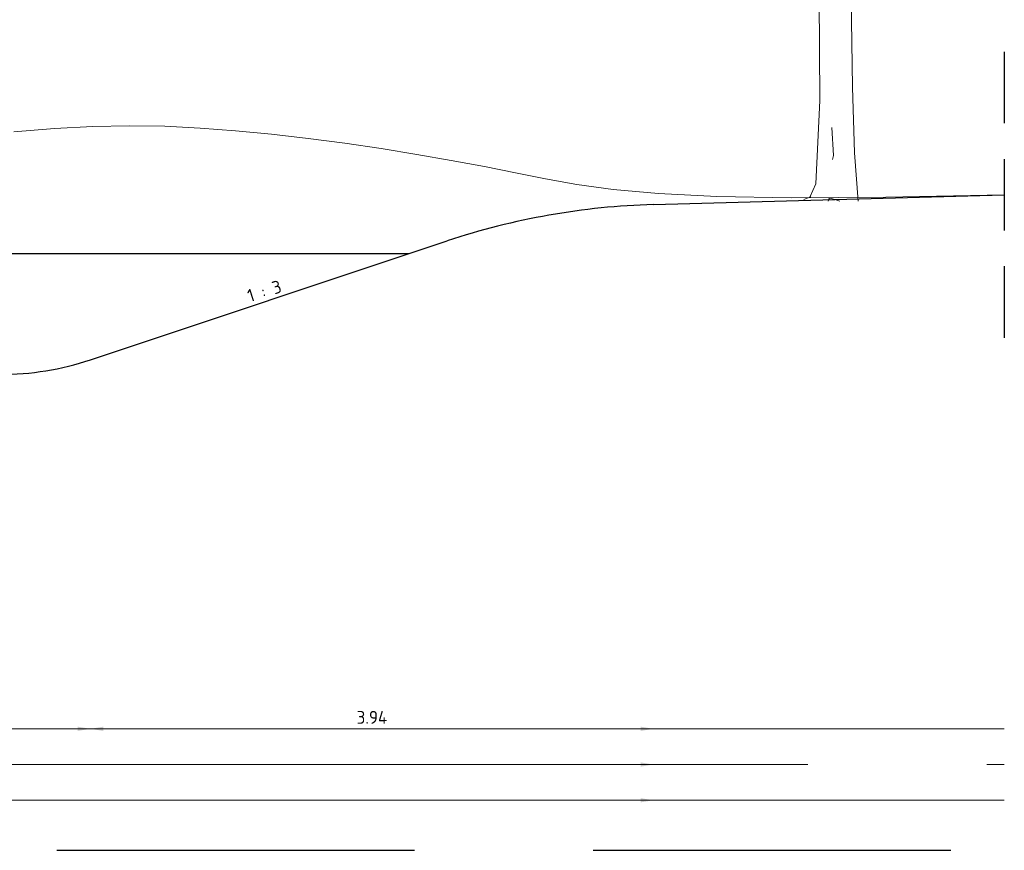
# Model space of a CAD drawing. Header units: metres. Extents: x 196651 to 397723, y 354703 to 710691.
# Tile 264 of 322: x 198994.85 to 199001.73, y 355369.67 to 355375.48. Entities that reach past the tile are written whole.
import ezdxf
from ezdxf.enums import TextEntityAlignment as Align

# ---------------------------------------------------------------- set-up
doc = ezdxf.new("R2010")
doc.units = ezdxf.units.M
doc.header["$MEASUREMENT"] = 0
doc.linetypes.add('DASHED', pattern=[0.75, 0.5, -0.25])
doc.linetypes.add('DASHED2', pattern=[0.375, 0.25, -0.125])
doc.layers.add('X-XX-AL-AANPIJLING-M', color=7, linetype='Continuous', lineweight=18)
doc.layers.add('X-XX-BESTAAND-DETAIL-G', color=252, linetype='Continuous', lineweight=5)
doc.layers.add('X-XX-AL-DETAIL-AFSTANDSLIJNEN-G', color=2, linetype='Continuous', lineweight=5, plot=False)
for name, color, linetype in [('X-XX-NIEUW-DETAIL-G', 1, 'Continuous'), ('X-XX-NIEUW-DETAIL-M', 7, 'Continuous'), ('X-XX-NIEUW-DETAIL-T', 3, 'Continuous'), ('X-XX-NIEUW-DETAIL_GROEN-S', 7, 'Continuous')]:
    doc.layers.add(name, color=color, linetype=linetype)
doc.styles.add('NLCS-ISO', font='NLCS-ISO.ttf')
doc.styles.add('NLCS-ISO-T18', font='NLCS-ISO.ttf')
doc.dimstyles.new('Jens 1_50 - standaard', dxfattribs={"dimscale": 0.05, "dimtxt": 1.8, "dimasz": 1.8, "dimexe": 2, "dimexo": 2, "dimgap": 0.7, "dimtad": 1, "dimzin": 0, "dimdsep": 46, "dimtxsty": 'NLCS-ISO', "dimcen": 2.5, "dimdle": 2, "dimse1": 1, "dimse2": 1, "dimclrd": 256, "dimclre": 256, "dimclrt": 256, "dimadec": 1, "dimazin": 0, "dimtfac": 1, "dimtdec": 3, "dimtofl": 0, "dimtmove": 1, "dimatfit": 0, "dimfxl": 2, "dimfxlon": 1, "dimtfillclr": 254, "dimtolj": 1, "dimtzin": 0, "dimlwd": 18, "dimlwe": 18, "dimarcsym": 0})

# ---------------------------------------------------------------- blocks, each defined once
blk = doc.blocks.new('*D233')
at = {"layer": 'Defpoints', "color": 0, "transparency": 16777216}
for p in [(198989.7598, 355374.1835), (198999.2779, 355374.19), (198999.2779, 355370.0232)]:
    blk.add_point(p, dxfattribs=at)
at = {"layer": 'X-XX-AL-AANPIJLING-M', "linetype": 'Continuous', "lineweight": 18, "transparency": 16777216}
blk.add_line((198989.8498, 355370.0232), (198999.1879, 355370.0232), dxfattribs=at)
at = {"layer": 'X-XX-AL-AANPIJLING-M', "transparency": 16777216}
for points in [[(198989.8498, 355370.0382), (198989.8498, 355370.0082), (198989.7598, 355370.0232)], [(198999.1879, 355370.0382), (198999.1879, 355370.0082), (198999.2779, 355370.0232)]]:
    blk.add_solid(points, dxfattribs=at)
at = {"layer": 'X-XX-AL-AANPIJLING-M', "transparency": 16777216, "insert": (198994.5189, 355370.1032), "char_height": 0.09, "attachment_point": 5, "style": 'NLCS-ISO'}
blk.add_mtext('\\A1;Wadi', dxfattribs=at)
blk = doc.blocks.new('*D234')
at = {"layer": 'Defpoints', "color": 0, "transparency": 16777216}
for p in [(198989.7598, 355374.4335), (198999.2779, 355374.44), (198999.2779, 355370.2732)]:
    blk.add_point(p, dxfattribs=at)
at = {"layer": 'X-XX-AL-AANPIJLING-M', "linetype": 'Continuous', "lineweight": 18, "transparency": 16777216}
blk.add_line((198989.8498, 355370.2732), (198999.1879, 355370.2732), dxfattribs=at)
at = {"layer": 'X-XX-AL-AANPIJLING-M', "transparency": 16777216}
for points in [[(198989.8498, 355370.2882), (198989.8498, 355370.2582), (198989.7598, 355370.2732)], [(198999.1879, 355370.2882), (198999.1879, 355370.2582), (198999.2779, 355370.2732)]]:
    blk.add_solid(points, dxfattribs=at)
at = {"layer": 'X-XX-AL-AANPIJLING-M', "transparency": 16777216, "insert": (198994.5189, 355370.3532), "char_height": 0.09, "attachment_point": 5, "style": 'NLCS-ISO'}
blk.add_mtext('\\A1;9.52', dxfattribs=at)
blk = doc.blocks.new('*D236')
at = {"layer": 'Defpoints', "color": 0, "transparency": 16777216}
for p in [(198993.6662, 355373.1041), (198995.342, 355373.1041), (198995.342, 355370.5232)]:
    blk.add_point(p, dxfattribs=at)
at = {"layer": 'X-XX-AL-AANPIJLING-M', "linetype": 'Continuous', "lineweight": 18, "transparency": 16777216}
blk.add_line((198993.7562, 355370.5232), (198995.252, 355370.5232), dxfattribs=at)
at = {"layer": 'X-XX-AL-AANPIJLING-M', "transparency": 16777216}
for points in [[(198993.7562, 355370.5382), (198993.7562, 355370.5082), (198993.6662, 355370.5232)], [(198995.252, 355370.5382), (198995.252, 355370.5082), (198995.342, 355370.5232)]]:
    blk.add_solid(points, dxfattribs=at)
at = {"layer": 'X-XX-AL-AANPIJLING-M', "transparency": 16777216, "insert": (198994.5041, 355370.6032), "char_height": 0.09, "attachment_point": 5, "style": 'NLCS-ISO'}
blk.add_mtext('\\A1;1.68', dxfattribs=at)
blk = doc.blocks.new('*D237')
at = {"layer": 'Defpoints', "color": 0, "transparency": 16777216}
for p in [(198999.2779, 355374.19), (198995.342, 355373.1041), (198999.2779, 355370.5232)]:
    blk.add_point(p, dxfattribs=at)
at = {"layer": 'X-XX-AL-AANPIJLING-M', "linetype": 'Continuous', "lineweight": 18, "transparency": 16777216}
blk.add_line((198995.432, 355370.5232), (198999.1879, 355370.5232), dxfattribs=at)
at = {"layer": 'X-XX-AL-AANPIJLING-M', "transparency": 16777216}
for points in [[(198995.432, 355370.5382), (198995.432, 355370.5082), (198995.342, 355370.5232)], [(198999.1879, 355370.5382), (198999.1879, 355370.5082), (198999.2779, 355370.5232)]]:
    blk.add_solid(points, dxfattribs=at)
at = {"layer": 'X-XX-AL-AANPIJLING-M', "transparency": 16777216, "insert": (198997.3099, 355370.6032), "char_height": 0.09, "attachment_point": 5, "style": 'NLCS-ISO'}
blk.add_mtext('\\A1;3.94', dxfattribs=at)
blk = doc.blocks.new('JENS-DETAIL-BESTAANDE BOOM')
at = {"color": 252, "lineweight": 5}
for p, q in [((-0.0698, 1.748), (-0.0648, 0.703)), ((0.1502, 1.701), (0.1632, 0.796)), ((0.1632, 0.796), (0.1772, 0.338)), ((-0.0648, 0.703), (-0.0928, 0.122)), ((0.0202, 0.514), (0.0302, 0.318)), ((0.0302, 0.318), (0.0232, 0.292)), ((0.1772, 0.338), (0.2042, 0)), ((-0.0928, 0.122), (-0.1338, 0.027)), ((-0.1268, 0.03), (-0.1758, 0.011)), ((-0.0012, 0.0143), (-0.0068, 0)), ((0.0762, 0), (0.0111, 0.0202))]:
    blk.add_line(p, q, dxfattribs=at)
blk.add_ellipse((0.0081, 0.0107), major_axis=(0.00707, 0.00707), ratio=1, start_param=0.484053, end_param=1.983207, dxfattribs=at)

msp = doc.modelspace()

# ---------------------------------------------------------------- linework, layer by layer
at = {"layer": 'X-XX-AL-DETAIL-AFSTANDSLIJNEN-G', "flags": 128}
for points in [[(198975.3574, 355370.5232), (199001.7304, 355370.5232)], [(198975.3574, 355370.0232), (199001.7304, 355370.0232)]]:
    msp.add_lwpolyline(points, dxfattribs=at)
at = {"layer": 'X-XX-AL-DETAIL-AFSTANDSLIJNEN-G', "linetype": 'DASHED', "ltscale": 5, "flags": 128}
msp.add_lwpolyline([(198975.3574, 355370.2732), (199001.7304, 355370.2732)], dxfattribs=at)
at = {"layer": 'X-XX-BESTAAND-DETAIL-G', "flags": 128}
msp.add_lwpolyline([(198994.8071, 355374.6986), (198995.0901, 355374.7228), (198995.3575, 355374.7368), (198995.6134, 355374.7412), (198995.8623, 355374.7371), (198996.1084, 355374.7253), (198996.356, 355374.7066), (198996.6083, 355374.682), (198996.8637, 355374.6523), (198997.1197, 355374.6183), (198997.3734, 355374.5809), (198997.6225, 355374.5407), (198997.864, 355374.4988), (198998.0955, 355374.4558), (198998.3142, 355374.4126), (198998.5223, 355374.3703), (198998.741, 355374.3306), (198998.9963, 355374.2954), (198999.3141, 355374.2669), (198999.7204, 355374.2469), (199000.2413, 355374.2375), (199000.9026, 355374.2406), (199001.7304, 355374.2583)], dxfattribs=at)
at = {"layer": 'X-XX-NIEUW-DETAIL-G'}
msp.add_line((198999.2779, 355374.19), (199001.7304, 355374.2583), dxfattribs=at)
at = {"layer": 'X-XX-NIEUW-DETAIL-G', "color": 6, "linetype": 'DASHED', "flags": 128}
msp.add_lwpolyline([(199001.7304, 355375.2583), (199001.7304, 355373.2583)], dxfattribs=at)
at = {"layer": 'X-XX-NIEUW-DETAIL-G', "flags": 128}
msp.add_lwpolyline([(198991.191, 355373.9291), (198993.6662, 355373.1041, 0.080612), (198994.2987, 355373.0014), (198994.7096, 355373.0014, 0.080612), (198995.342, 355373.1041), (198997.8359, 355373.9354)], format="xyb", dxfattribs=at)
at = {"layer": 'X-XX-NIEUW-DETAIL-G', "color": 146, "true_color": 0x105689, "flags": 128}
msp.add_lwpolyline([(198997.5669, 355373.8457), (198991.4413, 355373.8457)], dxfattribs=at)
at = {"layer": 'X-XX-NIEUW-DETAIL-G'}
msp.add_arc((198999.417, 355369.1919), 5, 91.59442, 108.43495, dxfattribs=at)
at = {"layer": 'X-XX-NIEUW-DETAIL-M', "color": 1, "linetype": 'DASHED2', "ltscale": 10, "flags": 128}
msp.add_lwpolyline([(198976.3574, 355369.6732), (199001.7304, 355369.6732)], dxfattribs=at)

# ---------------------------------------------------------------- block references
at = {"layer": 'X-XX-NIEUW-DETAIL_GROEN-S'}
msp.add_blockref('JENS-DETAIL-BESTAANDE BOOM', (199000.5052, 355374.214), dxfattribs=at)

# ---------------------------------------------------------------- texts
at = {"layer": 'X-XX-NIEUW-DETAIL-T', "style": 'NLCS-ISO-T18'}
msp.add_text('1 : 3', height=0.09, rotation=17.50746, dxfattribs=at).set_placement((198996.5796, 355373.5166), align=Align.BOTTOM_CENTER)

# ---------------------------------------------------------------- dimensions: what is measured, and where the dimension line sits
at = {"layer": 'X-XX-AL-AANPIJLING-M'}
for base, p1, p2, picture, middle in [((198999.2779, 355370.2732), (198989.7598, 355374.4335), (198999.2779, 355374.44), '*D234', (198994.5189, 355370.3532)), ((198999.2779, 355370.5232), (198995.342, 355373.1041), (198999.2779, 355374.19), '*D237', (198997.3099, 355370.6032)), ((198995.342, 355370.5232), (198993.6662, 355373.1041), (198995.342, 355373.1041), '*D236', (198994.5041, 355370.6032))]:
    dim = msp.add_linear_dim(base=base, p1=p1, p2=p2, dimstyle='Jens 1_50 - standaard', dxfattribs=at)
    dim.commit()
    dim.dimension.update_dxf_attribs({"geometry": picture, "text_midpoint": middle})
dim = msp.add_linear_dim(base=(198999.2779, 355370.0232), p1=(198989.7598, 355374.1835), p2=(198999.2779, 355374.19), text='Wadi', dimstyle='Jens 1_50 - standaard', dxfattribs=at)
dim.commit()
dim.dimension.update_dxf_attribs({"geometry": '*D233', "text_midpoint": (198994.5189, 355370.1032)})

doc.saveas('drawing.dxf')
